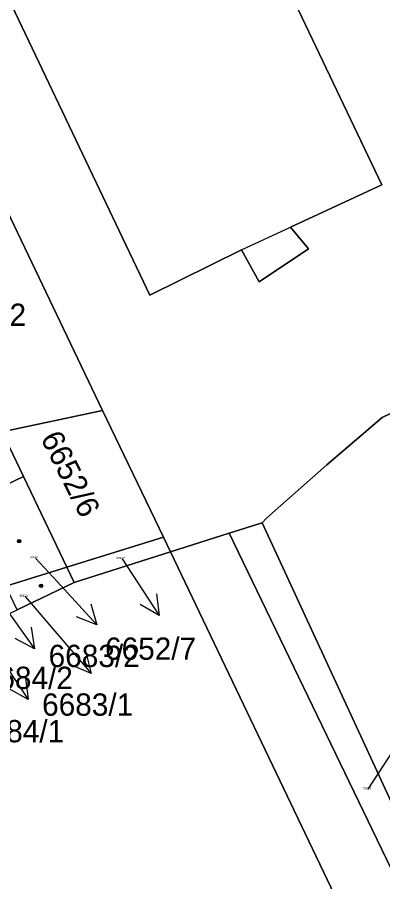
# Model space of a CAD drawing. Extents: x -596233 to -595156, y -1161235 to -1159375.
# Drawn here: x -595375.17 to -595356.47, y -1159851.02 to -1159806.78 of the extents above; entities that cross this region are included whole.
import ezdxf

# ---------------------------------------------------------------- set-up
doc = ezdxf.new("R2010")
doc.units = 0
for name, color, linetype in [('KN_CAR_KR', 7, 'Continuous'), ('KN_KULTURY', 7, 'Continuous'), ('KN_PARC_CIS_POM', 7, 'Continuous'), ('KN_PARC_CIS_POZ', 7, 'Continuous'), ('KN_PARC_CIS_STAV', 7, 'Continuous'), ('KN_PARC_PLOCHA', 7, 'Continuous'), ('PARC_C_SIPKA', 7, 'Continuous'), ('parcely_l', 7, 'Continuous')]:
    doc.layers.add(name, color=color, linetype=linetype)

msp = doc.modelspace()

# ---------------------------------------------------------------- linework, layer by layer
at = {"layer": 'KN_CAR_KR'}
msp.add_lwpolyline([(-595363.69, -1159818.68), (-595361.19, -1159817.52)], dxfattribs=at)
at = {"layer": 'KN_KULTURY'}
for centre, radius in [((-595375.07, -1159833.59), 0.09), ((-595375.07, -1159833.59), 0.0398), ((-595373.95, -1159835.88), 0.09), ((-595373.95, -1159835.88), 0.0398)]:
    msp.add_circle(centre, radius, dxfattribs=at)
at = {"layer": 'KN_PARC_PLOCHA'}
for points in [[(-595383.21, -1159789.91), (-595368.39, -1159821.01), (-595363.69, -1159818.68), (-595362.78, -1159820.32), (-595360.27, -1159818.64), (-595361.19, -1159817.52), (-595356.51, -1159815.35), (-595370.55, -1159785.92)], [(-595295.2, -1159797.86), (-595322.51, -1159811.03), (-595356.49, -1159827.26), (-595359.32, -1159829.69), (-595362.41, -1159832.41), (-595362.64, -1159832.65), (-595364.33, -1159833.18), (-595367.33, -1159834.14), (-595367.69, -1159833.39), (-595370.8, -1159826.9), (-595376.43, -1159815.15), (-595386.45, -1159794.19)], [(-595299.55, -1159871.11), (-595334.84, -1159887.13), (-595336.72, -1159887.98), (-595340.65, -1159889.76), (-595344.27, -1159891.41), (-595344.4, -1159891.14), (-595340.78, -1159889.49), (-595337.8, -1159888.14), (-595337.12, -1159887.83), (-595362.64, -1159832.65), (-595362.41, -1159832.41), (-595359.32, -1159829.69), (-595356.49, -1159827.26), (-595322.51, -1159811.03), (-595295.2, -1159797.86)]]:
    msp.add_lwpolyline(points, dxfattribs=at)
for points in [[(-595383.21, -1159789.91), (-595370.55, -1159785.92), (-595356.51, -1159815.35), (-595361.19, -1159817.52), (-595360.27, -1159818.64), (-595362.78, -1159820.32), (-595363.69, -1159818.68), (-595368.39, -1159821.01)], [(-595370.8, -1159826.9), (-595375.94, -1159827.99), (-595377.43, -1159824.86), (-595380.85, -1159817.69), (-595383.44, -1159812.26), (-595386.03, -1159806.83), (-595389.5, -1159799.55), (-595391.27, -1159795.85), (-595386.45, -1159794.19), (-595376.43, -1159815.15)], [(-595367.69, -1159833.39), (-595372.63, -1159834.92), (-595374.84, -1159830.28), (-595375.94, -1159827.99), (-595370.8, -1159826.9)], [(-595374.84, -1159830.28), (-595377.77, -1159831.68), (-595379.21, -1159828.67), (-595375.94, -1159827.99)], [(-595372.63, -1159834.92), (-595375.75, -1159835.89), (-595377.77, -1159831.68), (-595374.84, -1159830.28)], [(-595337.8, -1159888.14), (-595364.33, -1159833.18), (-595362.64, -1159832.65), (-595337.12, -1159887.83)], [(-595337.8, -1159888.14), (-595340.78, -1159889.49), (-595342.99, -1159885.27), (-595346.26, -1159878.37), (-595348.11, -1159874.45), (-595352.93, -1159864.3), (-595357.26, -1159855.18), (-595367.33, -1159834.14), (-595364.33, -1159833.18)], [(-595367.33, -1159834.14), (-595372.25, -1159835.71), (-595372.63, -1159834.92), (-595367.69, -1159833.39)], [(-595357.26, -1159855.18), (-595392.48, -1159864.71), (-595394.34, -1159860.99), (-595398.51, -1159852.22), (-595397.7, -1159852.69), (-595396.76, -1159852.74), (-595388.84, -1159849.13), (-595388, -1159848.63), (-595387.45, -1159847.79), (-595387.31, -1159847.05), (-595387.43, -1159846.29), (-595388.88, -1159843.66), (-595385.96, -1159842.26), (-595383.26, -1159840.97), (-595380.57, -1159839.69), (-595377.87, -1159838.4), (-595375.17, -1159837.11), (-595372.25, -1159835.71), (-595367.33, -1159834.14)], [(-595372.25, -1159835.71), (-595375.17, -1159837.11), (-595375.75, -1159835.89), (-595372.63, -1159834.92)]]:
    msp.add_lwpolyline(points, close=True, dxfattribs=at)
at = {"layer": 'PARC_C_SIPKA'}
for points in [[(-595374.24, -1159834.46), (-595373.13, -1159835.66), (-595371.0978, -1159837.8669)], [(-595369.8, -1159834.5), (-595369.55, -1159834.88), (-595367.908, -1159837.3908)], [(-595376.87, -1159835.46), (-595376.02, -1159836.66), (-595374.2807, -1159839.1044)], [(-595368.0369, -1159836.2802), (-595367.908, -1159837.3908), (-595368.8738, -1159836.8275)], [(-595374.76, -1159836.43), (-595373.34, -1159838.08), (-595371.3871, -1159840.3574)], [(-595371.4074, -1159836.7926), (-595371.0978, -1159837.8669), (-595372.143, -1159837.47)], [(-595377.32, -1159837.65), (-595376.28, -1159839.2), (-595374.6088, -1159841.6914)], [(-595374.4531, -1159837.9997), (-595374.2807, -1159839.1044), (-595375.2679, -1159838.5795)], [(-595371.6585, -1159839.2728), (-595371.3871, -1159840.3574), (-595372.4177, -1159839.9237)], [(-595374.7506, -1159840.5824), (-595374.6088, -1159841.6914), (-595375.5811, -1159841.1395)], [(-595357.21, -1159846.29), (-595355.46, -1159843.59), (-595353.8294, -1159841.0718)]]:
    msp.add_lwpolyline(points, dxfattribs=at)
at = {"layer": 'parcely_l'}
for points in [[(-595370.55, -1159785.92), (-595356.51, -1159815.35), (-595361.19, -1159817.52), (-595360.27, -1159818.64), (-595362.78, -1159820.32), (-595363.69, -1159818.68), (-595368.39, -1159821.01), (-595383.21, -1159789.91)], [(-595362.64, -1159832.65), (-595362.41, -1159832.41), (-595359.32, -1159829.69), (-595356.49, -1159827.26), (-595322.51, -1159811.03), (-595295.2, -1159797.86), (-595281.12, -1159791.61), (-595271.48, -1159788.63), (-595260.43, -1159799.69), (-595255.44, -1159810.27), (-595246.83, -1159828.43), (-595237.05, -1159851.45), (-595234.37, -1159856.9)], [(-595386.45, -1159794.19), (-595376.43, -1159815.15), (-595370.8, -1159826.9)], [(-595370.8, -1159826.9), (-595375.94, -1159827.99)], [(-595370.8, -1159826.9), (-595367.69, -1159833.39)], [(-595374.84, -1159830.28), (-595375.94, -1159827.99)], [(-595377.77, -1159831.68), (-595374.84, -1159830.28)], [(-595372.63, -1159834.92), (-595374.84, -1159830.28)], [(-595364.33, -1159833.18), (-595362.64, -1159832.65)], [(-595337.8, -1159888.14), (-595337.12, -1159887.83), (-595362.64, -1159832.65)], [(-595367.33, -1159834.14), (-595364.33, -1159833.18)], [(-595337.8, -1159888.14), (-595364.33, -1159833.18)], [(-595372.63, -1159834.92), (-595367.69, -1159833.39)], [(-595367.69, -1159833.39), (-595367.33, -1159834.14)], [(-595367.33, -1159834.14), (-595372.25, -1159835.71)], [(-595357.26, -1159855.18), (-595367.33, -1159834.14)], [(-595375.75, -1159835.89), (-595372.63, -1159834.92)], [(-595372.63, -1159834.92), (-595372.25, -1159835.71)], [(-595372.25, -1159835.71), (-595375.17, -1159837.11)]]:
    msp.add_lwpolyline(points, dxfattribs=at)

# ---------------------------------------------------------------- texts
at = {"layer": 'KN_PARC_CIS_POM'}
for s, p in [('6683/2', (-595374.5233, -1159834.46)), ('6652/7', (-595370.0833, -1159834.5)), ('6683/1', (-595375.0433, -1159836.43)), ('7551/3', (-595357.4933, -1159846.29))]:
    msp.add_text(s, height=0.1, dxfattribs=at).set_placement(p)
at = {"layer": 'KN_PARC_CIS_POZ'}
msp.add_text('6652/6', height=1.14, rotation=296.8033, dxfattribs=at).set_placement((-595373.9965, -1159828.3171))
msp.add_text('6652/7', height=1.14, dxfattribs=at).set_placement((-595370.6745, -1159839.6613))
at = {"layer": 'KN_PARC_CIS_STAV'}
for s, p in [('6677/2', (-595379.3761, -1159822.5773)), ('6683/2', (-595373.5619, -1159840.0328)), ('6684/2', (-595376.9818, -1159841.1542)), ('6683/1', (-595373.8954, -1159842.5234)), ('6684/1', (-595377.4261, -1159843.8838))]:
    msp.add_text(s, height=1.14, dxfattribs=at).set_placement(p)

doc.saveas('drawing.dxf')
